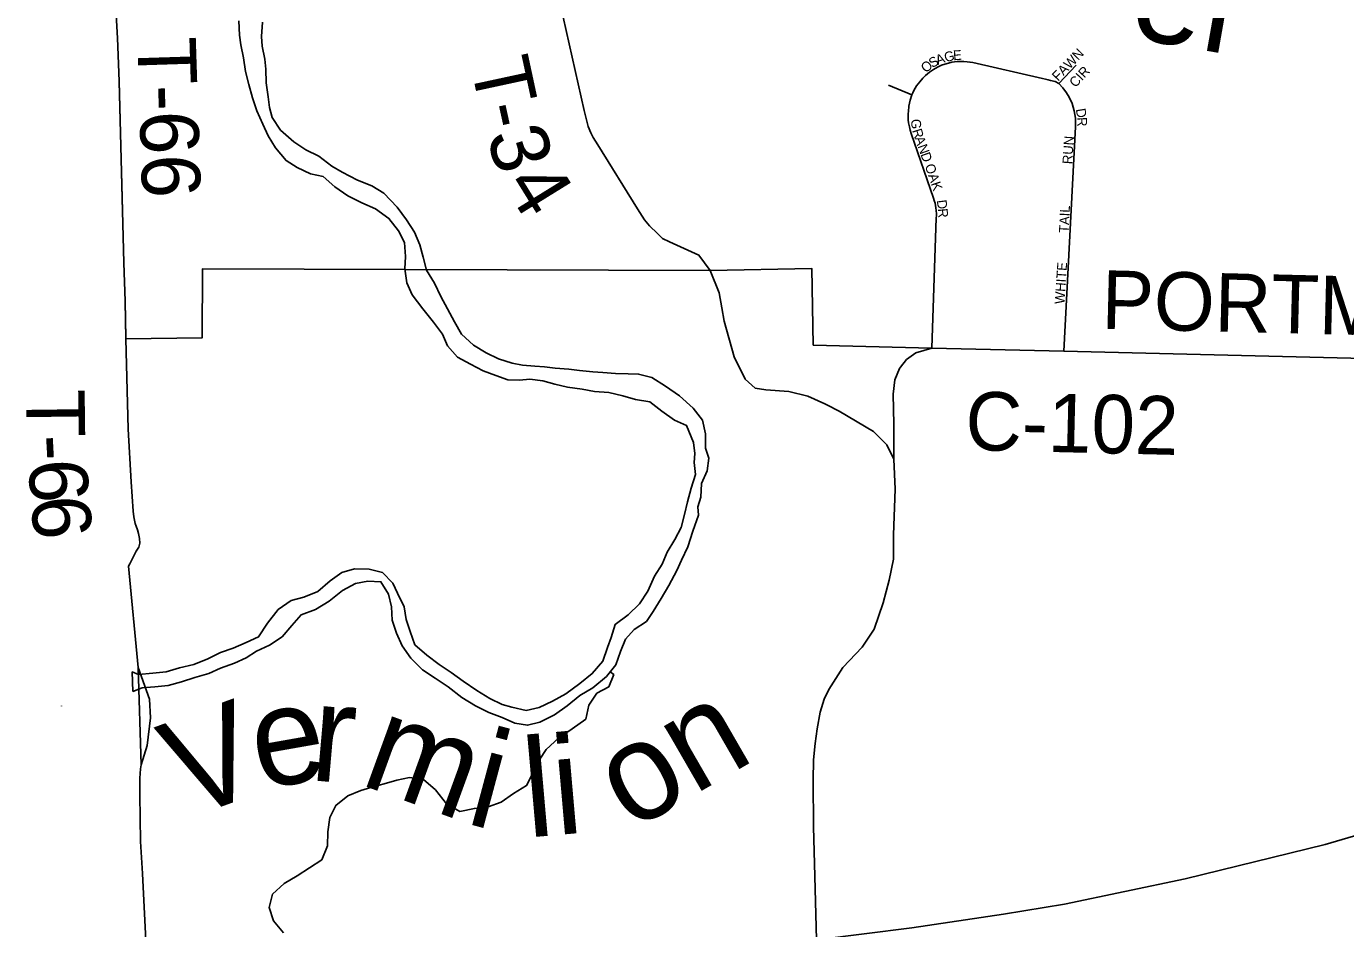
# Model space of a CAD drawing. Extents: x 1857828 to 2277390, y 930619 to 1324581.
# Drawn here: x 2010548 to 2017313, y 1218721 to 1223346 of the extents above; entities that cross this region are included whole.
import ezdxf

# ---------------------------------------------------------------- set-up
doc = ezdxf.new("R2010")
doc.units = 0
for name, color, linetype in [('GM_X_Adjacent_County', 7, 'Continuous'), ('GM_X_County', 7, 'Continuous'), ('GM_X_County_Road', 7, 'Continuous'), ('GM_X_County_Road_Text', 7, 'Continuous'), ('GM_X_Interstate_Route', 7, 'Continuous'), ('GM_X_Major_River', 7, 'Continuous'), ('GM_X_Major_River_Text', 7, 'Continuous'), ('GM_X_Minor_River', 7, 'Continuous'), ('GM_X_Township', 7, 'Continuous'), ('GM_X_Township_Road', 7, 'Continuous'), ('GM_X_Township_Road_Text', 7, 'Continuous'), ('GM_X_Township_ROW', 7, 'Continuous'), ('GM_X_Township_Subdivision', 7, 'Continuous'), ('GM_X_Township_Subdivision_Text', 7, 'Continuous')]:
    doc.layers.add(name, color=color, linetype=linetype)

msp = doc.modelspace()

# ---------------------------------------------------------------- linework, layer by layer
at = {"layer": 'GM_X_Adjacent_County'}
msp.add_lwpolyline([(2011162.4, 1218626.9), (2011143.2, 1219003.8), (2011132.7, 1219168), (2011129.7, 1219407.8), (2011128.6, 1219454.6), (2011130, 1219492.8), (2011132.8, 1219540.4), (2011135.7, 1219561.3), (2011120.6, 1220059.9), (2011071.7, 1220579), (2011078.2, 1220591.5), (2011111.1, 1220656.1), (2011124, 1220677.3), (2011128.6, 1220696.3), (2011127, 1220721.8), (2011122.8, 1220747), (2011116.7, 1220765.7), (2011110.8, 1220783.7), (2011105.9, 1220798.6), (2011098.8, 1220832.4), (2011095.8, 1220860.6), (2011084.1, 1221011.1), (2011068.9, 1221281.9), (2011058.2, 1221744.9), (2011053.7, 1221937.1), (2011048, 1222133.7), (2011023.3, 1223064.7), (2011014.5, 1223286.4), (2011005, 1223469.2)], dxfattribs=at)
at = {"layer": 'GM_X_County'}
msp.add_lwpolyline([(2011162.4, 1218626.9), (2011143.2, 1219003.8), (2011132.7, 1219168), (2011129.7, 1219407.8), (2011128.6, 1219454.6), (2011130, 1219492.8), (2011132.8, 1219540.4), (2011135.7, 1219561.3), (2011120.6, 1220059.9), (2011071.7, 1220579), (2011078.2, 1220591.5), (2011111.1, 1220656.1), (2011124, 1220677.3), (2011128.6, 1220696.3), (2011127, 1220721.8), (2011122.8, 1220747), (2011116.7, 1220765.7), (2011110.8, 1220783.7), (2011105.9, 1220798.6), (2011098.8, 1220832.4), (2011095.8, 1220860.6), (2011084.1, 1221011.1), (2011068.9, 1221281.9), (2011058.2, 1221744.9), (2011053.7, 1221937.1), (2011048, 1222133.7), (2011023.3, 1223064.7), (2011014.5, 1223286.4), (2011005, 1223469.2)], dxfattribs=at)
at = {"layer": 'GM_X_County_Road'}
for points in [[(2015030.8, 1221599.6), (2015061.7, 1221639.5), (2015109.2, 1221673.3), (2015190.9, 1221697.6), (2015867.4, 1221681.1), (2019935.7, 1221581.7), (2021894.8, 1221560.6), (2022115.5, 1221560.6), (2022248.1, 1221558.4), (2022306.8, 1221569.9)], [(2014995.7, 1221128.6), (2014995.7, 1221306.5), (2014992.6, 1221461.5), (2015001.8, 1221533.6), (2015024.8, 1221591.9), (2015030.8, 1221599.6)], [(2014677.1, 1215093.8), (2014672.1, 1215224.8), (2014657.2, 1215924.6), (2014599.8, 1218663.4), (2014591.5, 1218990.6), (2014585.2, 1219243.2), (2014582.9, 1219481.8), (2014584.8, 1219586.1), (2014592.8, 1219670.4), (2014602.7, 1219744.6), (2014618.6, 1219830.8), (2014638.6, 1219897), (2014662.6, 1219947.2), (2014734.7, 1220059.6), (2014834.6, 1220163.5), (2014895.9, 1220255.5), (2014942, 1220390.6), (2014972.6, 1220507.2), (2014994.1, 1220614.6), (2014994.1, 1220740.4), (2015003.3, 1220973.6), (2014995.7, 1221128.6)]]:
    msp.add_lwpolyline(points, dxfattribs=at)
at = {"layer": 'GM_X_Interstate_Route'}
msp.add_lwpolyline([(2011181, 1217986.5), (2011653.1, 1218164.7), (2012525.4, 1218383.3), (2013202, 1218499.1), (2014599.8, 1218663.4), (2015089, 1218725), (2015558.7, 1218795.2), (2015871.8, 1218846.8), (2016489.7, 1218975.6), (2017209.2, 1219152), (2017969.7, 1219375.9), (2018763.4, 1219652.2), (2019792.4, 1220072.2), (2020127.3, 1220226), (2020366, 1220343.2), (2021393.6, 1220875.2), (2022677.5, 1221551.7), (2023734.8, 1222108.8), (2024759, 1222649.6)], dxfattribs=at)
at = {"layer": 'GM_X_Major_River'}
for points in [[(2011636.3, 1223374.1), (2011641.2, 1223301.9), (2011647.8, 1223251.8), (2011660.6, 1223185.8), (2011671.4, 1223115.7), (2011688.2, 1223047.6), (2011707.1, 1222979.6), (2011729.9, 1222913.7), (2011760.8, 1222845.8), (2011787.6, 1222785.9), (2011824.5, 1222724.2), (2011879.4, 1222658.6), (2011936.1, 1222623.1), (2012004.7, 1222589.8), (2012069.2, 1222576.5), (2012130, 1222523), (2012196.8, 1222477.6), (2012267.5, 1222442.3), (2012338.2, 1222411.1), (2012407, 1222361.7), (2012455.9, 1222298.1), (2012486.8, 1222238.2), (2012491.6, 1222166), (2012488.3, 1222103.8), (2012499.1, 1222031.7), (2012525.9, 1221969.8), (2012581, 1221898.2), (2012636, 1221830.6), (2012680.9, 1221768.9), (2012707.7, 1221709.1), (2012758.5, 1221651.4), (2012825.2, 1221614.1), (2012889.9, 1221580.7), (2012954.4, 1221557.4), (2013016.9, 1221534.1), (2013077.2, 1221532.7), (2013129.4, 1221537.3), (2013195.7, 1221530.1), (2013258.2, 1221512.8)], [(2011636.3, 1223374.1), (2011641.2, 1223301.9), (2011647.8, 1223251.8), (2011660.6, 1223185.8), (2011671.4, 1223115.7), (2011688.2, 1223047.6), (2011707.1, 1222979.6), (2011729.9, 1222913.7), (2011760.8, 1222845.8), (2011787.6, 1222785.9), (2011824.5, 1222724.2), (2011879.4, 1222658.6), (2011936.1, 1222623.1), (2012004.7, 1222589.8), (2012069.2, 1222576.5), (2012130, 1222523), (2012196.8, 1222477.6), (2012267.5, 1222442.3), (2012338.2, 1222411.1), (2012407, 1222361.7), (2012455.9, 1222298.1), (2012486.8, 1222238.2), (2012491.6, 1222166), (2012488.3, 1222103.8), (2012499.1, 1222031.7), (2012525.9, 1221969.8), (2012581, 1221898.2), (2012636, 1221830.6), (2012680.9, 1221768.9), (2012707.7, 1221709.1), (2012758.5, 1221651.4), (2012825.2, 1221614.1), (2012889.9, 1221580.7), (2012954.4, 1221557.4), (2013016.9, 1221534.1), (2013077.2, 1221532.7), (2013129.4, 1221537.3), (2013195.7, 1221530.1), (2013258.2, 1221512.8)], [(2011918.5, 1222755.3), (2011851.6, 1222814.8), (2011808.7, 1222878.5), (2011794, 1222930.5), (2011787.4, 1222984.6), (2011776.5, 1223056.7), (2011775.7, 1223126.9), (2011771.1, 1223179), (2011756.3, 1223245.1), (2011753.7, 1223295.2), (2011758.9, 1223367.5)], [(2011093.4, 1219936.8), (2011140.8, 1219955.3), (2011207, 1219960.1), (2011275.3, 1219966.9), (2011343.3, 1219985.8), (2011411.4, 1220008.6), (2011483.4, 1220029.5), (2011543.4, 1220056.3), (2011615.4, 1220081.2), (2011675.3, 1220110), (2011727.2, 1220142.7), (2011795.1, 1220173.6), (2011858.9, 1220216.4), (2011908.5, 1220275.2), (2011956, 1220329.9), (2012030, 1220356.9), (2012099.9, 1220399.8), (2012169.5, 1220454.8), (2012235.4, 1220489.7), (2012299.5, 1220502.4), (2012365.9, 1220499.2), (2012404.7, 1220435.4), (2012419.5, 1220371.4), (2012424.3, 1220303.2), (2012445.2, 1220235.3), (2012474, 1220171.4), (2012518.9, 1220107.7), (2012579.9, 1220048.2), (2012644.6, 1220004.8), (2012711.4, 1219961.4), (2012780.3, 1219906.1), (2012851.1, 1219862.7), (2012919.8, 1219829.4), (2012988.3, 1219804.1), (2013052.9, 1219774.8), (2013117.3, 1219763.5), (2013181.4, 1219780.3), (2013255.3, 1219817.2), (2013321.1, 1219864.1), (2013386.7, 1219917.1), (2013452.6, 1219956), (2013522.2, 1220012.9), (2013569.8, 1220073.7), (2013595.1, 1220142.2), (2013620.5, 1220204.7), (2013664.1, 1220255.4), (2013727.9, 1220296.2), (2013761.5, 1220346.8), (2013802.9, 1220413.5), (2013842.3, 1220480.1), (2013883.6, 1220556.9), (2013907.1, 1220609.3), (2013940.5, 1220677.9), (2013965.6, 1220759.5), (2013993.9, 1220841), (2013990.4, 1220883.5), (2014005.9, 1220933.5), (2014009.1, 1221003.8), (2014038.5, 1221068.3), (2014047.8, 1221132.6), (2014031.2, 1221184.6), (2014030.4, 1221256.8), (2014015.5, 1221326.9), (2013966.6, 1221388.5), (2013897.6, 1221451.9), (2013824.7, 1221501.2), (2013755.9, 1221546.6), (2013687.4, 1221563.9), (2013633.2, 1221565.2), (2013568.9, 1221566.5), (2013504.6, 1221571.8), (2013452.3, 1221575.2), (2013384, 1221582.4), (2013329.6, 1221589.8), (2013259.3, 1221595), (2013205, 1221600.4), (2013154.7, 1221603.9), (2013092.4, 1221609.2), (2013038.1, 1221620.6), (2012969.5, 1221641.8), (2012904.9, 1221673.2), (2012840.2, 1221712.6), (2012779.3, 1221768.1), (2012742.4, 1221831.8), (2012707.5, 1221897.6), (2012672.7, 1221961.5), (2012639.8, 1222029.3), (2012598.8, 1222097.1), (2012582, 1222163.1), (2012565.2, 1222227.1), (2012538.4, 1222291), (2012497.5, 1222354.7), (2012448.5, 1222420.4), (2012381.4, 1222491.8), (2012318.8, 1222529.2), (2012246.1, 1222558.5), (2012167.3, 1222599.7), (2012114.8, 1222629.2), (2012047.9, 1222680.6), (2011981.2, 1222713.9), (2011918.5, 1222755.3)], [(2013258.2, 1221512.8), (2013322.7, 1221497.4), (2013397.1, 1221486.3), (2013461.5, 1221475), (2013533.9, 1221469.8), (2013606.4, 1221452.6), (2013670.8, 1221433.2), (2013745.3, 1221422.1), (2013806.1, 1221374.6), (2013870.9, 1221327.2), (2013933.5, 1221299.8), (2013969.2, 1221212.8), (2013976.3, 1221156.2), (2013972.7, 1221110.1), (2013978.5, 1221049.6), (2013957.2, 1220979.1), (2013937.9, 1220908.6), (2013922.5, 1220844.2), (2013905.2, 1220777.8), (2013873.8, 1220715.3), (2013834.4, 1220650.6), (2013808.9, 1220590.1), (2013769.5, 1220527.5), (2013734.2, 1220450.8), (2013692.8, 1220386.1), (2013633.1, 1220329.2), (2013567.4, 1220280.3), (2013546.1, 1220213.9), (2013528.6, 1220161.5), (2013503.3, 1220093), (2013449.8, 1220028.2), (2013386.1, 1219977.3), (2013314.4, 1219924.3), (2013246.5, 1219887.4), (2013176.6, 1219854.5), (2013110.5, 1219839.6), (2013038, 1219856.9), (2012987.6, 1219870.3), (2012925, 1219901.7), (2012858.2, 1219941.1), (2012787.4, 1219990.4), (2012726.6, 1220033.8), (2012663.9, 1220075.3), (2012601.1, 1220122.7), (2012540.2, 1220176.2), (2012515.4, 1220244.1), (2012494.6, 1220306.1), (2012485.8, 1220370.2), (2012450.9, 1220440), (2012426.2, 1220491.9), (2012373.3, 1220547.4), (2012304.9, 1220564.7), (2012230.5, 1220565.9), (2012164.5, 1220547), (2012104.7, 1220504.2), (2012043.1, 1220449.3), (2011971.1, 1220420.4), (2011905, 1220403.6), (2011839.2, 1220356.7), (2011783.8, 1220287.8), (2011738.4, 1220217.1), (2011674.4, 1220188.2), (2011608.5, 1220159.4), (2011542.5, 1220136.5), (2011478.6, 1220103.7), (2011406.6, 1220074.8), (2011332.5, 1220057.9), (2011264.4, 1220037), (2011196.2, 1220030.2), (2011122, 1220023.3), (2011090.1, 1220037.2), (2011093.4, 1219936.8)], [(2010728.3, 1219862.5), (2010728.1, 1219862.3)]]:
    msp.add_lwpolyline(points, dxfattribs=at)
at = {"layer": 'GM_X_Minor_River'}
msp.add_lwpolyline([(2013541, 1220036.9), (2013560.3, 1220023.4), (2013534.9, 1219960.9), (2013473, 1219928.1), (2013431.5, 1219867.4), (2013416.2, 1219795), (2013346.5, 1219746.1), (2013278.7, 1219699.1), (2013213.1, 1219640.2), (2013181.6, 1219589.7), (2013146.2, 1219521), (2013112.8, 1219454.4), (2013045, 1219413.5), (2012983.2, 1219368.7), (2012915.2, 1219345.8), (2012845, 1219337), (2012770.9, 1219322.1), (2012702.1, 1219361.4), (2012645.1, 1219433), (2012584.2, 1219486.4), (2012511.8, 1219495.6), (2012447.7, 1219482.9), (2012381.6, 1219464), (2012331.6, 1219449.4), (2012263.5, 1219428.6), (2012195.5, 1219401.7), (2012133.8, 1219352.8), (2012104.4, 1219290.3), (2012093.2, 1219217.9), (2012092, 1219145.7), (2012062.7, 1219073.1), (2011998.9, 1219032.2), (2011937.1, 1218991.4), (2011869.2, 1218952.5), (2011809.6, 1218897.6), (2011792.3, 1218829.2), (2011815.1, 1218761.2), (2011866, 1218699.6)], dxfattribs=at)
at = {"layer": 'GM_X_Township'}
for points in [[(2019935.7, 1221581.7), (2015867.4, 1221681.1), (2015190.9, 1221697.6), (2014583.5, 1221712.5), (2014576.1, 1222104.6), (2014054.9, 1222094.6), (2011449.9, 1222103.4), (2011449.8, 1221750.2), (2011058.2, 1221744.9), (2011053.7, 1221937.1), (2011048, 1222133.7), (2011023.3, 1223064.7), (2011014.5, 1223286.4), (2011005, 1223469.2), (2010981.9, 1223998.7), (2010972.2, 1224212.7), (2010964.6, 1224442), (2010964.3, 1224573.3), (2010961.2, 1224636.6), (2010821.8, 1227872.6)], [(2011162.4, 1218626.9), (2011143.2, 1219003.8), (2011132.7, 1219168), (2011129.7, 1219407.8), (2011128.6, 1219454.6), (2011130, 1219492.8), (2011132.8, 1219540.4), (2011135.7, 1219561.3), (2011120.6, 1220059.9), (2011071.7, 1220579), (2011078.2, 1220591.5), (2011111.1, 1220656.1), (2011124, 1220677.3), (2011128.6, 1220696.3), (2011127, 1220721.8), (2011122.8, 1220747), (2011116.7, 1220765.7), (2011110.8, 1220783.7), (2011105.9, 1220798.6), (2011098.8, 1220832.4), (2011095.8, 1220860.6), (2011084.1, 1221011.1), (2011068.9, 1221281.9), (2011058.2, 1221744.9), (2011449.8, 1221750.2), (2011449.9, 1222103.4), (2014054.9, 1222094.6), (2014576.1, 1222104.6), (2014583.5, 1221712.5), (2015190.9, 1221697.6), (2015867.4, 1221681.1), (2019935.7, 1221581.7)]]:
    msp.add_lwpolyline(points, dxfattribs=at)
at = {"layer": 'GM_X_Township_Road'}
for points in [[(2011023.3, 1223063.7), (2011023.3, 1223064.7), (2011014.5, 1223286.4), (2011005, 1223469.2), (2010981.9, 1223998.7), (2010972.2, 1224212.6), (2010964.6, 1224442), (2010964.3, 1224573.3), (2010961.2, 1224636.6)], [(2013846.5, 1222241.8), (2013810, 1222258.4), (2013783.8, 1222284), (2013743.6, 1222324), (2013717.5, 1222354.1), (2013681.4, 1222410.2), (2013478.5, 1222738.7), (2013454.4, 1222776.8), (2013442.3, 1222800.8), (2013428.3, 1222832.9), (2013408.1, 1222915.1), (2013301.3, 1223394.2)], [(2011058.1, 1221748.9), (2011053.7, 1221937.1), (2011048, 1222133.7), (2011023.3, 1223063.7)], [(2014114.2, 1221903.5), (2014101.2, 1221980.1), (2014054.9, 1222094.6), (2013996.8, 1222173.4), (2013846.5, 1222241.8)], [(2011071.7, 1220579), (2011078.2, 1220591.5), (2011111.1, 1220656.1), (2011124, 1220677.3), (2011128.6, 1220696.3), (2011127, 1220721.8), (2011122.8, 1220747), (2011116.6, 1220765.7), (2011110.8, 1220783.7), (2011105.9, 1220798.5), (2011098.8, 1220832.4), (2011095.8, 1220860.6), (2011084.1, 1221011.1), (2011068.9, 1221281.9), (2011058.1, 1221744.9), (2011058.1, 1221748.9)], [(2014995.7, 1221128.6), (2014960.4, 1221200.7), (2014891.3, 1221269.7), (2014716.4, 1221374.1), (2014653.5, 1221406.3), (2014642.6, 1221411.2)], [(2011135.7, 1219561.3), (2011166.7, 1219659.3), (2011184.6, 1219802.2), (2011179.2, 1219896.9), (2011120.6, 1220059.9)], [(2011260.2, 1215347.5), (2011250.7, 1215690.2), (2011231.7, 1216166), (2011208.9, 1216920.8), (2011204.1, 1217166.7), (2011181, 1217986.5), (2011179, 1218056.6), (2011168.4, 1218430.1), (2011162.4, 1218626.9), (2011143.2, 1219003.8), (2011132.7, 1219168), (2011129.7, 1219407.8), (2011128.6, 1219454.6), (2011130, 1219492.8), (2011132.8, 1219540.4), (2011135.7, 1219561.3)]]:
    msp.add_lwpolyline(points, dxfattribs=at)
at = {"layer": 'GM_X_Township_ROW'}
msp.add_lwpolyline([(2014642.6, 1221411.2), (2014555.3, 1221450.8), (2014457.1, 1221473.8), (2014340.5, 1221483), (2014285.3, 1221492.2), (2014233.1, 1221538.2), (2014177.9, 1221651.8), (2014125.7, 1221835.9), (2014114.2, 1221903.5)], dxfattribs=at)
at = {"layer": 'GM_X_Township_Subdivision'}
for points in [[(2015069.5, 1222896.5), (2015071, 1222914.1), (2015072.6, 1222933.3), (2015073, 1222937.6), (2015080.1, 1222968.5), (2015089.2, 1222995), (2015093.6, 1223005.3), (2015099.7, 1223017.9), (2015106, 1223029.3), (2015113.4, 1223041.4), (2015128.9, 1223062.9), (2015144.3, 1223080.7), (2015158.3, 1223094.4), (2015179.7, 1223112.1), (2015199.1, 1223125.3), (2015220, 1223137.1), (2015241.3, 1223146.7), (2015257.5, 1223152.6), (2015277.1, 1223158.3), (2015294.2, 1223162.1), (2015308.3, 1223164.3), (2015321.8, 1223165.7), (2015338.4, 1223166.6), (2015354.6, 1223166.4), (2015372.7, 1223165.1), (2015386.2, 1223163.4), (2015400.9, 1223160.7), (2015759.5, 1223079), (2015773.7, 1223076), (2015788.6, 1223071.6), (2015799.2, 1223069.6), (2015823.7, 1223063), (2015842.8, 1223053.1), (2015863.5, 1223031.2), (2015882.4, 1223006.1), (2015896.3, 1222982.7), (2015910.9, 1222950.5), (2015921.8, 1222914.2), (2015927.7, 1222875.5), (2015927.7, 1222831.8)], [(2015842.8, 1223053.1), (2015931.4, 1223148.2)], [(2014969.5, 1223045.8), (2015089.2, 1222995)], [(2015190.9, 1221697.6), (2015214.2, 1222365.1), (2015214.5, 1222375.5), (2015214.4, 1222385.5), (2015213.4, 1222403.1), (2015211.8, 1222416.2), (2015207.6, 1222439.5), (2015203.9, 1222453.8), (2015200, 1222466.1), (2015085.7, 1222798), (2015080.3, 1222814.7), (2015076, 1222831.2), (2015072.2, 1222851.3), (2015070.3, 1222867.5), (2015069.2, 1222888.8), (2015069.5, 1222896.5)], [(2015867.4, 1221681.1), (2015927.7, 1222831.8)]]:
    msp.add_lwpolyline(points, dxfattribs=at)

# ---------------------------------------------------------------- texts
at = {"layer": 'GM_X_County_Road_Text'}
for s, rotation, p in [('PORTMAN', 358.59223, (2016059.3, 1221796.7)), ('C-102', 358.62348, (2015360.7, 1221175.3))]:
    msp.add_text(s, height=300, rotation=rotation, dxfattribs=at).set_placement(p)
at = {"layer": 'GM_X_Major_River_Text'}
for s, height, rotation, p in [('er', 500.28, 349.99554, (2016190.1, 1223293.6)), ('V', 500.3, 19.99722, (2011367.5, 1219280.8)), ('e', 500.3, 9.99689, (2011741.3, 1219432.9)), ('r', 500.3, 354.99629, (2011994.5, 1219482.8)), ('on', 500.28, 29.99733, (2013648.3, 1219218.2)), ('m', 500.3, 339.99569, (2012249, 1219463.8)), ('i', 500.3, 344.99588, (2012790.8, 1219263.9)), ('li', 500.28, 4.99667, (2013117.3, 1219187.8))]:
    msp.add_text(s, height=height, rotation=rotation, dxfattribs=at).set_placement(p)
at = {"layer": 'GM_X_Township_Road_Text'}
for s, rotation, p in [('T-66', 271.83361, (2011116.3, 1223287.1)), ('T', 282.169, (2012823.8, 1223153.2)), ('-', 282.44992, (2012871.4, 1222932.3)), ('3', 287.12736, (2012904.8, 1222786.1)), ('4', 301.7653, (2012993.7, 1222533.7)), ('T', 270.75859, (2010546.1, 1221484.1)), ('-', 273.03913, (2010549.5, 1221246.7)), ('6', 273.92194, (2010556.4, 1221118.6)), ('6', 274.99783, (2010569.5, 1220928.2))]:
    msp.add_text(s, height=300, rotation=rotation, dxfattribs=at).set_placement(p)
at = {"layer": 'GM_X_Township_Subdivision_Text'}
for s, rotation, p in [('G', 13.23051, (2015261.1, 1223162.7)), ('E', 3.82862, (2015301.8, 1223172.5)), ('FAWN', 46.00064, (2015838.4, 1223062.4)), ('O', 38.78953, (2015159.9, 1223105.6)), ('S', 28.85029, (2015192.3, 1223131.9)), ('A', 20.08021, (2015221.3, 1223148.1)), ('CIR', 46.72808, (2015927.4, 1223029.8)), ('D', 279.7282, (2015929.2, 1222921.7)), ('R', 272.33137, (2015936.4, 1222880.1)), ('G', 273.21378, (2015084.6, 1222870.4)), ('R', 287.92732, (2015089.7, 1222812.7)), ('A', 289.73126, (2015102.4, 1222773.4)), ('N', 289.85883, (2015117.3, 1222731.8)), ('RUN', 86.05791, (2015910.6, 1222638.6)), ('D', 289.85883, (2015132.2, 1222690.4)), ('OAK', 288.8842, (2015154.5, 1222632.2)), ('D', 277.11961, (2015216.5, 1222454.5)), ('R', 274.71526, (2015221.9, 1222411.3)), ('TAIL', 87.26997, (2015893, 1222286.4)), ('WHITE', 86.18785, (2015871, 1221921.4))]:
    msp.add_text(s, height=50, rotation=rotation, dxfattribs=at).set_placement(p)

doc.saveas('drawing.dxf')
